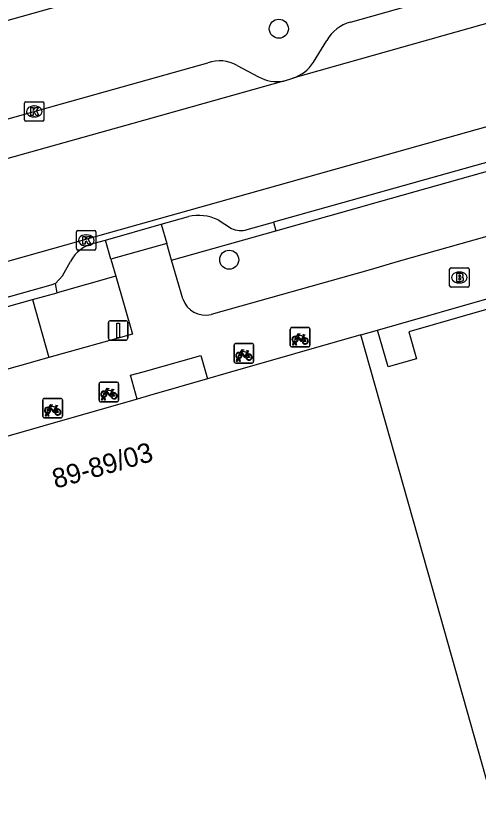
# Model space of a CAD drawing. Extents: x 159689 to 160786, y 387323 to 388339.
# Drawn here: x 159944.8 to 159968.51, y 388203.99 to 388244.36 of the extents above; entities that cross this region are included whole.
import ezdxf

# ---------------------------------------------------------------- set-up
doc = ezdxf.new("R2010")
doc.units = 0
for name, color, linetype in [('IMGEO_Boom', 7, 'Continuous'), ('IMGEO_Brandkraan', 7, 'Continuous'), ('IMGEO_Fietsenrek', 7, 'Continuous'), ('IMGEO_Kolk', 7, 'Continuous'), ('IMGEO_Pand', 7, 'Continuous'), ('IMGEO_Pand_nummerreeks', 7, 'Continuous'), ('IMGEO_Parkeervlak_open', 7, 'Continuous'), ('IMGEO_Rijbaan_lokaal_open', 7, 'Continuous'), ('IMGEO_Rijbaan_regionaal_gesloten', 7, 'Continuous'), ('IMGEO_Verkeersbordpaal', 7, 'Continuous'), ('IMGEO_Voetpad_open', 7, 'Continuous')]:
    doc.layers.add(name, color=color, linetype=linetype)

msp = doc.modelspace()

# ---------------------------------------------------------------- linework, layer by layer
at = {"layer": 'IMGEO_Boom'}
for centre in [(159958.288, 388243.691), (159955.744, 388231.85)]:
    msp.add_circle(centre, 0.489, dxfattribs=at)
at = {"layer": 'IMGEO_Brandkraan'}
for p, q in [((159967.044, 388230.515), (159967.044, 388231.367)), ((159967.119, 388231.441), (159967.971, 388231.441)), ((159968.045, 388231.367), (159968.045, 388230.515)), ((159967.532, 388231.221), (159967.557, 388231.221)), ((159967.555, 388230.661), (159967.53, 388230.661)), ((159967.971, 388230.441), (159967.119, 388230.441))]:
    msp.add_line(p, q, dxfattribs=at)
for points in [[(159967.044, 388230.515), (159967.044, 388231.367)], [(159967.119, 388231.441), (159967.971, 388231.441)], [(159968.045, 388231.367), (159968.045, 388230.515)], [(159967.392, 388231.141), (159967.392, 388230.741), (159967.605, 388230.741)], [(159967.623, 388231.141), (159967.392, 388231.141)], [(159967.571, 388231.06), (159967.517, 388231.06), (159967.517, 388230.984)], [(159967.517, 388230.984), (159967.57, 388230.984)], [(159967.579, 388230.908), (159967.517, 388230.908), (159967.517, 388230.827)], [(159967.517, 388230.827), (159967.579, 388230.827)], [(159967.971, 388230.441), (159967.119, 388230.441)]]:
    msp.add_lwpolyline(points, dxfattribs=at)
for centre, radius, start, end in [((159967.121, 388231.365), 0.0765, 91.552, 178.448), ((159967.121, 388231.365), 0.0765, 91.552, 178.448), ((159967.969, 388231.365), 0.0765, 1.552, 88.448), ((159967.969, 388231.365), 0.0765, 1.552, 88.448), ((159967.572, 388231.022), 0.0379, 267.8285, 90.9355), ((159967.627, 388230.996), 0.145, 59.4692, 91.5367), ((159967.652, 388231.043), 0.0922, 285.5137, 58.1501), ((159967.657, 388230.851), 0.105, 301.3115, 78.989), ((159967.58, 388230.867), 0.0404, 269.8759, 90.5077), ((159967.611, 388230.992), 0.251, 268.6676, 293.5347), ((159967.121, 388230.517), 0.0765, 181.552, 268.448), ((159967.121, 388230.517), 0.0765, 181.552, 268.448), ((159967.969, 388230.517), 0.0765, 271.552, 358.448), ((159967.969, 388230.517), 0.0765, 271.552, 358.448)]:
    msp.add_arc(centre, radius, start, end, dxfattribs=at)
for centre, major_axis, ratio, start_param, end_param in [((159967.531, 388230.941), (-0.387, 0.002), 0.722429, 4.712389, 7.853982), ((159967.556, 388230.941), (-0.39, 0.002), 0.717154, 1.570796, 4.712389)]:
    msp.add_ellipse(centre, major_axis=major_axis, ratio=ratio, start_param=start_param, end_param=end_param, dxfattribs=at)
at = {"layer": 'IMGEO_Fietsenrek'}
for p, q in [((159958.878, 388227.457), (159958.878, 388228.298)), ((159958.878, 388228.298), (159958.878, 388227.457)), ((159958.953, 388228.382), (159959.794, 388228.382)), ((159959.794, 388228.382), (159958.953, 388228.382)), ((159959.878, 388228.307), (159959.878, 388227.466)), ((159959.878, 388227.466), (159959.878, 388228.307)), ((159959.565, 388227.931), (159959.601, 388227.836)), ((159955.994, 388226.63), (159955.994, 388227.471)), ((159955.994, 388227.471), (159955.994, 388226.63)), ((159956.069, 388227.555), (159956.91, 388227.555)), ((159956.91, 388227.555), (159956.069, 388227.555)), ((159956.994, 388227.48), (159956.994, 388226.639)), ((159956.994, 388226.639), (159956.994, 388227.48)), ((159959.803, 388227.382), (159958.962, 388227.382)), ((159958.962, 388227.382), (159959.803, 388227.382)), ((159959.005, 388227.466), (159959.044, 388227.626)), ((159959.039, 388227.466), (159959.005, 388227.466)), ((159959.074, 388227.614), (159959.039, 388227.466)), ((159959.116, 388227.638), (159959.115, 388227.642)), ((159959.157, 388227.466), (159959.123, 388227.608)), ((159959.147, 388227.649), (159959.148, 388227.642)), ((159959.155, 388227.612), (159959.19, 388227.466)), ((159959.19, 388227.466), (159959.157, 388227.466)), ((159956.681, 388227.104), (159956.717, 388227.009)), ((159956.919, 388226.555), (159956.078, 388226.555)), ((159956.078, 388226.555), (159956.919, 388226.555)), ((159956.121, 388226.639), (159956.16, 388226.799)), ((159956.155, 388226.639), (159956.121, 388226.639)), ((159956.19, 388226.787), (159956.155, 388226.639)), ((159956.232, 388226.811), (159956.231, 388226.815)), ((159956.273, 388226.639), (159956.239, 388226.781)), ((159956.263, 388226.822), (159956.264, 388226.815)), ((159956.271, 388226.785), (159956.306, 388226.639)), ((159956.306, 388226.639), (159956.273, 388226.639)), ((159949.073, 388224.645), (159949.073, 388225.486)), ((159949.073, 388225.486), (159949.073, 388224.645)), ((159949.148, 388225.57), (159949.989, 388225.57)), ((159949.989, 388225.57), (159949.148, 388225.57)), ((159950.073, 388225.495), (159950.073, 388224.654)), ((159950.073, 388224.654), (159950.073, 388225.495)), ((159949.76, 388225.119), (159949.796, 388225.024)), ((159946.189, 388223.819), (159946.189, 388224.66)), ((159946.189, 388224.66), (159946.189, 388223.819)), ((159946.264, 388224.744), (159947.105, 388224.744)), ((159947.105, 388224.744), (159946.264, 388224.744)), ((159947.189, 388224.669), (159947.189, 388223.828)), ((159947.189, 388223.828), (159947.189, 388224.669)), ((159949.998, 388224.57), (159949.157, 388224.57)), ((159949.157, 388224.57), (159949.998, 388224.57)), ((159949.2, 388224.654), (159949.239, 388224.814)), ((159949.234, 388224.654), (159949.2, 388224.654)), ((159949.269, 388224.802), (159949.234, 388224.654)), ((159949.311, 388224.826), (159949.31, 388224.83)), ((159949.352, 388224.654), (159949.318, 388224.796)), ((159949.342, 388224.837), (159949.343, 388224.83)), ((159949.35, 388224.8), (159949.385, 388224.654)), ((159949.385, 388224.654), (159949.352, 388224.654)), ((159946.876, 388224.293), (159946.912, 388224.198)), ((159947.114, 388223.744), (159946.273, 388223.744)), ((159946.273, 388223.744), (159947.114, 388223.744)), ((159946.316, 388223.828), (159946.355, 388223.988)), ((159946.35, 388223.828), (159946.316, 388223.828)), ((159946.385, 388223.976), (159946.35, 388223.828)), ((159946.427, 388224), (159946.426, 388224.004)), ((159946.468, 388223.828), (159946.434, 388223.97)), ((159946.458, 388224.011), (159946.459, 388224.004)), ((159946.466, 388223.974), (159946.501, 388223.828)), ((159946.501, 388223.828), (159946.468, 388223.828))]:
    msp.add_line(p, q, dxfattribs=at)
for points in [[(159959.212, 388227.856), (159959.16, 388227.766), (159959.12, 388227.741), (159959.121, 388227.788), (159959.176, 388227.882)], [(159959.191, 388227.908), (159959.286, 388228.072), (159959.372, 388228.058), (159959.374, 388228.049), (159959.318, 388228.038), (159959.291, 388227.993), (159959.547, 388227.952)], [(159959.487, 388227.664), (159959.437, 388227.664), (159959.246, 388227.915), (159959.227, 388227.883)], [(159959.534, 388227.927), (159959.277, 388227.968), (159959.26, 388227.939), (159959.427, 388227.719), (159959.534, 388227.927)], [(159959.582, 388227.829), (159959.552, 388227.906), (159959.443, 388227.688), (159959.486, 388227.688)], [(159959.516, 388227.688), (159959.636, 388227.687), (159959.592, 388227.801)], [(159959.612, 388227.808), (159959.667, 388227.663), (159959.517, 388227.663)], [(159959.547, 388227.952), (159959.572, 388228.001), (159959.566, 388228.005), (159959.543, 388228.009), (159959.531, 388228.016), (159959.53, 388228.019), (159959.532, 388228.024), (159959.627, 388228.009), (159959.629, 388227.999), (159959.619, 388227.986), (159959.607, 388227.98), (159959.593, 388227.986), (159959.565, 388227.931)], [(159956.328, 388227.029), (159956.276, 388226.939), (159956.236, 388226.914), (159956.237, 388226.961), (159956.292, 388227.055)], [(159956.307, 388227.081), (159956.402, 388227.245), (159956.488, 388227.231), (159956.49, 388227.222), (159956.434, 388227.211), (159956.407, 388227.166), (159956.663, 388227.125)], [(159956.603, 388226.837), (159956.553, 388226.837), (159956.362, 388227.088), (159956.343, 388227.056)], [(159956.65, 388227.1), (159956.393, 388227.141), (159956.376, 388227.112), (159956.543, 388226.892), (159956.65, 388227.1)], [(159956.698, 388227.002), (159956.668, 388227.079), (159956.559, 388226.861), (159956.602, 388226.861)], [(159956.632, 388226.861), (159956.752, 388226.86), (159956.708, 388226.974)], [(159956.728, 388226.981), (159956.783, 388226.836), (159956.633, 388226.836)], [(159956.663, 388227.125), (159956.688, 388227.174), (159956.682, 388227.178), (159956.659, 388227.182), (159956.647, 388227.189), (159956.646, 388227.192), (159956.648, 388227.197), (159956.743, 388227.182), (159956.745, 388227.172), (159956.735, 388227.159), (159956.723, 388227.153), (159956.709, 388227.159), (159956.681, 388227.104)], [(159949.407, 388225.044), (159949.355, 388224.954), (159949.315, 388224.929), (159949.316, 388224.976), (159949.371, 388225.07)], [(159949.386, 388225.096), (159949.481, 388225.26), (159949.567, 388225.246), (159949.569, 388225.237), (159949.513, 388225.226), (159949.486, 388225.181), (159949.742, 388225.14)], [(159949.682, 388224.852), (159949.632, 388224.852), (159949.441, 388225.103), (159949.422, 388225.071)], [(159949.729, 388225.115), (159949.472, 388225.156), (159949.455, 388225.127), (159949.622, 388224.907), (159949.729, 388225.115)], [(159949.777, 388225.017), (159949.747, 388225.094), (159949.638, 388224.876), (159949.681, 388224.876)], [(159949.711, 388224.876), (159949.831, 388224.875), (159949.787, 388224.989)], [(159949.807, 388224.996), (159949.862, 388224.851), (159949.712, 388224.851)], [(159949.742, 388225.14), (159949.767, 388225.189), (159949.761, 388225.193), (159949.738, 388225.197), (159949.726, 388225.204), (159949.725, 388225.207), (159949.727, 388225.212), (159949.822, 388225.197), (159949.824, 388225.187), (159949.814, 388225.174), (159949.802, 388225.168), (159949.788, 388225.174), (159949.76, 388225.119)], [(159946.523, 388224.218), (159946.471, 388224.128), (159946.431, 388224.103), (159946.432, 388224.15), (159946.487, 388224.244)], [(159946.502, 388224.27), (159946.597, 388224.434), (159946.683, 388224.42), (159946.685, 388224.411), (159946.629, 388224.4), (159946.602, 388224.355), (159946.858, 388224.314)], [(159946.798, 388224.026), (159946.748, 388224.026), (159946.557, 388224.277), (159946.538, 388224.245)], [(159946.845, 388224.289), (159946.588, 388224.33), (159946.571, 388224.301), (159946.738, 388224.081), (159946.845, 388224.289)], [(159946.893, 388224.191), (159946.863, 388224.268), (159946.754, 388224.05), (159946.797, 388224.05)], [(159946.827, 388224.05), (159946.947, 388224.049), (159946.903, 388224.163)], [(159946.923, 388224.17), (159946.978, 388224.025), (159946.828, 388224.025)], [(159946.858, 388224.314), (159946.883, 388224.363), (159946.877, 388224.367), (159946.854, 388224.371), (159946.842, 388224.378), (159946.841, 388224.381), (159946.843, 388224.386), (159946.938, 388224.371), (159946.94, 388224.361), (159946.93, 388224.348), (159946.918, 388224.342), (159946.904, 388224.348), (159946.876, 388224.293)]]:
    msp.add_lwpolyline(points, dxfattribs=at)
for centre, radius, start, end in [((159958.956, 388228.304), 0.0779, 92.4484, 184.2845), ((159958.956, 388228.304), 0.0779, 92.4484, 184.2845), ((159959.8, 388228.304), 0.0779, 2.4484, 94.2845), ((159959.8, 388228.304), 0.0779, 2.4484, 94.2845), ((159959.118, 388227.767), 0.159, 62.6766, 242.1369), ((159959.118, 388227.767), 0.129, 63.3192, 238.903), ((159959.118, 388227.767), 0.129, 283.6043, 43.4302), ((159959.118, 388227.767), 0.159, 283.5766, 46.6042), ((159959.645, 388227.683), 0.159, 113.3408, 178.3217), ((159959.645, 388227.683), 0.159, 187.0065, 105.7708), ((159959.645, 388227.683), 0.129, 113.923, 177.9556), ((159959.645, 388227.683), 0.129, 188.6715, 104.5883), ((159956.072, 388227.477), 0.0779, 92.4484, 184.2845), ((159956.072, 388227.477), 0.0779, 92.4484, 184.2845), ((159956.916, 388227.477), 0.0779, 2.4484, 94.2845), ((159956.916, 388227.477), 0.0779, 2.4484, 94.2845), ((159958.956, 388227.46), 0.0779, 182.4484, 274.2845), ((159958.956, 388227.46), 0.0779, 182.4484, 274.2845), ((159959.098, 388227.638), 0.0499, 12.8025, 158.6934), ((159959.118, 388227.767), 0.159, 253.9967, 271.7867), ((159959.098, 388227.638), 0.0174, 12.8025, 163.4502), ((159959.118, 388227.767), 0.129, 253.415, 269.0204), ((159959.8, 388227.46), 0.0779, 272.4484, 4.2845), ((159959.8, 388227.46), 0.0779, 272.4484, 4.2845), ((159956.234, 388226.94), 0.159, 62.6766, 242.1369), ((159956.234, 388226.94), 0.129, 63.3192, 238.903), ((159956.234, 388226.94), 0.129, 283.6043, 43.4302), ((159956.234, 388226.94), 0.159, 283.5766, 46.6042), ((159956.761, 388226.856), 0.159, 113.3408, 178.3217), ((159956.761, 388226.856), 0.159, 187.0065, 105.7708), ((159956.761, 388226.856), 0.129, 113.923, 177.9556), ((159956.761, 388226.856), 0.129, 188.6715, 104.5883), ((159956.072, 388226.633), 0.0779, 182.4484, 274.2845), ((159956.072, 388226.633), 0.0779, 182.4484, 274.2845), ((159956.214, 388226.811), 0.0499, 12.8025, 158.6934), ((159956.234, 388226.94), 0.159, 253.9967, 271.7867), ((159956.214, 388226.811), 0.0174, 12.8025, 163.4502), ((159956.234, 388226.94), 0.129, 253.415, 269.0204), ((159956.916, 388226.633), 0.0779, 272.4484, 4.2845), ((159956.916, 388226.633), 0.0779, 272.4484, 4.2845), ((159949.151, 388225.492), 0.0779, 92.4484, 184.2845), ((159949.151, 388225.492), 0.0779, 92.4484, 184.2845), ((159949.995, 388225.492), 0.0779, 2.4484, 94.2845), ((159949.995, 388225.492), 0.0779, 2.4484, 94.2845), ((159949.313, 388224.955), 0.159, 62.6766, 242.1369), ((159949.313, 388224.955), 0.129, 63.3192, 238.903), ((159949.313, 388224.955), 0.129, 283.6043, 43.4302), ((159949.313, 388224.955), 0.159, 283.5766, 46.6042), ((159949.84, 388224.871), 0.159, 113.3408, 178.3217), ((159949.84, 388224.871), 0.159, 187.0065, 105.7708), ((159949.84, 388224.871), 0.129, 113.923, 177.9556), ((159949.84, 388224.871), 0.129, 188.6715, 104.5883), ((159946.267, 388224.666), 0.0779, 92.4484, 184.2845), ((159946.267, 388224.666), 0.0779, 92.4484, 184.2845), ((159947.111, 388224.666), 0.0779, 2.4484, 94.2845), ((159947.111, 388224.666), 0.0779, 2.4484, 94.2845), ((159949.151, 388224.648), 0.0779, 182.4484, 274.2845), ((159949.151, 388224.648), 0.0779, 182.4484, 274.2845), ((159949.293, 388224.826), 0.0499, 12.8025, 158.6934), ((159949.313, 388224.955), 0.159, 253.9967, 271.7867), ((159949.293, 388224.826), 0.0174, 12.8025, 163.4502), ((159949.313, 388224.955), 0.129, 253.415, 269.0204), ((159949.995, 388224.648), 0.0779, 272.4484, 4.2845), ((159949.995, 388224.648), 0.0779, 272.4484, 4.2845), ((159946.429, 388224.129), 0.159, 62.6766, 242.1369), ((159946.429, 388224.129), 0.129, 63.3192, 238.903), ((159946.429, 388224.129), 0.129, 283.6043, 43.4302), ((159946.429, 388224.129), 0.159, 283.5766, 46.6042), ((159946.956, 388224.045), 0.159, 113.3408, 178.3217), ((159946.956, 388224.045), 0.159, 187.0065, 105.7708), ((159946.956, 388224.045), 0.129, 113.923, 177.9556), ((159946.956, 388224.045), 0.129, 188.6715, 104.5883), ((159946.267, 388223.822), 0.0779, 182.4484, 274.2845), ((159946.267, 388223.822), 0.0779, 182.4484, 274.2845), ((159946.409, 388224), 0.0499, 12.8025, 158.6934), ((159946.429, 388224.129), 0.159, 253.9967, 271.7867), ((159946.409, 388224), 0.0174, 12.8025, 163.4502), ((159946.429, 388224.129), 0.129, 253.415, 269.0204), ((159947.111, 388223.822), 0.0779, 272.4484, 4.2845), ((159947.111, 388223.822), 0.0779, 272.4484, 4.2845)]:
    msp.add_arc(centre, radius, start, end, dxfattribs=at)
at = {"layer": 'IMGEO_Kolk'}
for p, q in [((159945.246, 388239.025), (159945.246, 388239.877)), ((159945.321, 388239.951), (159946.173, 388239.951)), ((159946.247, 388239.877), (159946.247, 388239.025)), ((159945.734, 388239.731), (159945.759, 388239.731)), ((159945.757, 388239.171), (159945.732, 388239.171)), ((159946.173, 388238.951), (159945.321, 388238.951)), ((159947.912, 388232.42), (159947.912, 388233.272)), ((159947.987, 388233.346), (159948.839, 388233.346)), ((159948.4, 388233.126), (159948.425, 388233.126)), ((159948.913, 388233.272), (159948.913, 388232.42)), ((159948.423, 388232.566), (159948.398, 388232.566)), ((159948.839, 388232.346), (159947.987, 388232.346))]:
    msp.add_line(p, q, dxfattribs=at)
for points in [[(159945.246, 388239.025), (159945.246, 388239.877)], [(159945.321, 388239.951), (159946.173, 388239.951)], [(159946.247, 388239.877), (159946.247, 388239.025)], [(159945.567, 388239.651), (159945.69, 388239.651), (159945.69, 388239.5), (159945.82, 388239.651), (159945.984, 388239.651), (159945.838, 388239.5), (159945.991, 388239.251), (159945.839, 388239.251), (159945.754, 388239.415), (159945.69, 388239.348), (159945.69, 388239.251), (159945.567, 388239.251), (159945.567, 388239.651)], [(159946.173, 388238.951), (159945.321, 388238.951)], [(159947.912, 388232.42), (159947.912, 388233.272)], [(159947.987, 388233.346), (159948.839, 388233.346)], [(159948.233, 388233.046), (159948.356, 388233.046), (159948.356, 388232.895), (159948.486, 388233.046), (159948.65, 388233.046), (159948.504, 388232.895), (159948.657, 388232.646), (159948.505, 388232.646), (159948.42, 388232.81), (159948.356, 388232.743), (159948.356, 388232.646), (159948.233, 388232.646), (159948.233, 388233.046)], [(159948.913, 388233.272), (159948.913, 388232.42)], [(159948.839, 388232.346), (159947.987, 388232.346)]]:
    msp.add_lwpolyline(points, dxfattribs=at)
for centre, start, end in [((159945.323, 388239.875), 91.552, 178.448), ((159945.323, 388239.875), 91.552, 178.448), ((159946.171, 388239.875), 1.552, 88.448), ((159946.171, 388239.875), 1.552, 88.448), ((159945.323, 388239.027), 181.552, 268.448), ((159945.323, 388239.027), 181.552, 268.448), ((159946.171, 388239.027), 271.552, 358.448), ((159946.171, 388239.027), 271.552, 358.448), ((159947.989, 388233.27), 91.552, 178.448), ((159947.989, 388233.27), 91.552, 178.448), ((159948.837, 388233.27), 1.552, 88.448), ((159948.837, 388233.27), 1.552, 88.448), ((159947.989, 388232.422), 181.552, 268.448), ((159947.989, 388232.422), 181.552, 268.448), ((159948.837, 388232.422), 271.552, 358.448), ((159948.837, 388232.422), 271.552, 358.448)]:
    msp.add_arc(centre, 0.0765, start, end, dxfattribs=at)
for centre, major_axis, ratio, start_param, end_param in [((159945.733, 388239.451), (-0.387, 0.002), 0.722429, 4.712389, 7.853982), ((159945.758, 388239.451), (-0.39, 0.002), 0.717154, 1.570796, 4.712389), ((159948.399, 388232.846), (-0.387, 0.002), 0.722429, 4.712389, 7.853982), ((159948.424, 388232.846), (-0.39, 0.002), 0.717154, 1.570796, 4.712389)]:
    msp.add_ellipse(centre, major_axis=major_axis, ratio=ratio, start_param=start_param, end_param=end_param, dxfattribs=at)
at = {"layer": 'IMGEO_Pand'}
for points in [[(159995.562, 388237.47), (159996.1, 388235.596), (159994.64, 388235.177), (159994.246, 388236.552), (159987.883, 388234.729), (159988.029, 388234.22), (159971.457, 388229.469), (159971.311, 388229.979), (159964.946, 388228.16), (159965.342, 388226.776), (159963.891, 388226.361), (159963.353, 388228.241)], [(159962.495, 388227.995), (159963.353, 388228.241)], [(159962.495, 388227.995), (159955.575, 388226.013), (159954.634, 388225.743)], [(159969.283, 388203.991), (159966.388, 388214.227), (159962.495, 388227.995)], [(159954.634, 388225.743), (159951.665, 388224.892), (159951.029, 388224.71)], [(159951.029, 388224.71), (159936.622, 388220.583)]]:
    msp.add_lwpolyline(points, dxfattribs=at)
at = {"layer": 'IMGEO_Parkeervlak_open'}
for points in [[(159961.96, 388244.034), (159983.15, 388250), (159985.278, 388250.601), (159993.494, 388252.918)], [(159960.071, 388241.974), (159960.749, 388243.086)], [(159941.402, 388238.234), (159945.748, 388239.45), (159950.261, 388240.714), (159954.649, 388241.944)], [(159956.15, 388241.803), (159957.251, 388241.23)]]:
    msp.add_lwpolyline(points, dxfattribs=at)
for centre, radius, start, end in [((159962.506, 388242.09), 2.02, 105.6739, 150.4355), ((159955.25, 388240.286), 1.764, 59.3299, 109.9372), ((159958.378, 388243.069), 2.016, 287.933, 327.0956), ((159958.213, 388242.961), 1.981, 240.9448, 278.9775)]:
    msp.add_arc(centre, radius, start, end, dxfattribs=at)
at = {"layer": 'IMGEO_Rijbaan_lokaal_open'}
for points in [[(159858.217, 388207.473), (159948.035, 388232.803), (159952.178, 388233.968), (160000, 388247.417), (160009.184, 388250), (160038.617, 388258.278)], [(159997.143, 388251.93), (159990.313, 388250), (159958.999, 388241.151)], [(159958.522, 388241.005), (159958.999, 388241.151)], [(159958.522, 388241.005), (159950.795, 388238.836), (159938.589, 388235.41)]]:
    msp.add_lwpolyline(points, dxfattribs=at)
at = {"layer": 'IMGEO_Rijbaan_regionaal_gesloten'}
msp.add_lwpolyline([(159919.6, 388237.172), (159948.924, 388245.417), (160022.709, 388266.163)], dxfattribs=at)
at = {"layer": 'IMGEO_Verkeersbordpaal'}
for p, q in [((159949.555, 388227.826), (159949.555, 388228.626)), ((159949.555, 388228.626), (159949.555, 388227.826)), ((159949.655, 388228.726), (159950.445, 388228.726)), ((159950.445, 388228.726), (159949.655, 388228.726)), ((159950.545, 388228.626), (159950.545, 388227.826)), ((159950.545, 388227.826), (159950.545, 388228.626)), ((159950.445, 388227.726), (159949.655, 388227.726)), ((159949.655, 388227.726), (159950.445, 388227.726))]:
    msp.add_line(p, q, dxfattribs=at)
msp.add_lwpolyline([(159949.975, 388228.601), (159950.125, 388228.601), (159950.125, 388227.851), (159949.975, 388227.851), (159949.975, 388228.601)], dxfattribs=at)
for centre, start, end in [((159949.655, 388228.626), 90, 180), ((159949.655, 388228.626), 90, 180), ((159950.445, 388228.626), 0, 90), ((159950.445, 388228.626), 360, 90), ((159949.655, 388227.826), 180, 270), ((159949.655, 388227.826), 180, 270), ((159950.445, 388227.826), 270, 0), ((159950.445, 388227.826), 270, 0)]:
    msp.add_arc(centre, 0.1, start, end, dxfattribs=at)
at = {"layer": 'IMGEO_Voetpad_open'}
for points in [[(159992.349, 388243.389), (159958.021, 388233.781)], [(159958.142, 388233.338), (159962.139, 388234.461), (159963.511, 388234.846), (159973.301, 388237.596), (159974.169, 388234.507), (159964.414, 388231.76), (159962.971, 388231.336), (159954.818, 388229.039)], [(159963.353, 388228.241), (159995.562, 388237.47)], [(159952.263, 388233.668), (159953.652, 388234.059)], [(159955.176, 388233.887), (159955.859, 388233.455)], [(159956.659, 388233.393), (159958.021, 388233.781)], [(159958.021, 388233.781), (159958.142, 388233.338)], [(159949.393, 388232.859), (159952.263, 388233.668)], [(159952.263, 388233.668), (159952.545, 388232.675)], [(159952.787, 388231.833), (159958.142, 388233.338)], [(159948.818, 388232.697), (159949.393, 388232.859)], [(159949.671, 388231.871), (159949.393, 388232.859)], [(159952.545, 388232.675), (159949.671, 388231.871)], [(159952.787, 388231.833), (159952.545, 388232.675)], [(159946.829, 388230.64), (159947.198, 388231.025), (159947.612, 388231.765)], [(159949.671, 388231.871), (159949.923, 388231)], [(159953.361, 388229.839), (159952.787, 388231.833)], [(159949.923, 388231), (159950.781, 388228.04), (159946.49, 388226.833)], [(159949.923, 388231), (159946.927, 388230.161)], [(159946.829, 388230.64), (159946.592, 388230.541), (159911.774, 388220.768)], [(159946.927, 388230.161), (159946.829, 388230.64)], [(159945.654, 388229.804), (159946.927, 388230.161)], [(159939.021, 388227.946), (159945.654, 388229.804)], [(159945.654, 388229.804), (159946.49, 388226.833)], [(159951.029, 388224.71), (159950.686, 388225.927), (159951.324, 388226.107), (159954.294, 388226.947), (159954.634, 388225.743)], [(159946.49, 388226.833), (159939.859, 388224.967)]]:
    msp.add_lwpolyline(points, dxfattribs=at)
for centre, radius, start, end in [((159954.175, 388231.857), 2.264, 63.7595, 103.362), ((159956.337, 388234.424), 1.081, 243.7754, 287.3614), ((159949.205, 388230.95), 1.789, 102.487, 152.9068), ((159954.544, 388230.267), 1.258, 199.8969, 282.5631)]:
    msp.add_arc(centre, radius, start, end, dxfattribs=at)

# ---------------------------------------------------------------- texts
at = {"layer": 'IMGEO_Pand_nummerreeks'}
msp.add_text('89-89/03', height=1, rotation=15.9053, dxfattribs=at).set_placement((159946.839, 388220.107))

doc.saveas('drawing.dxf')
